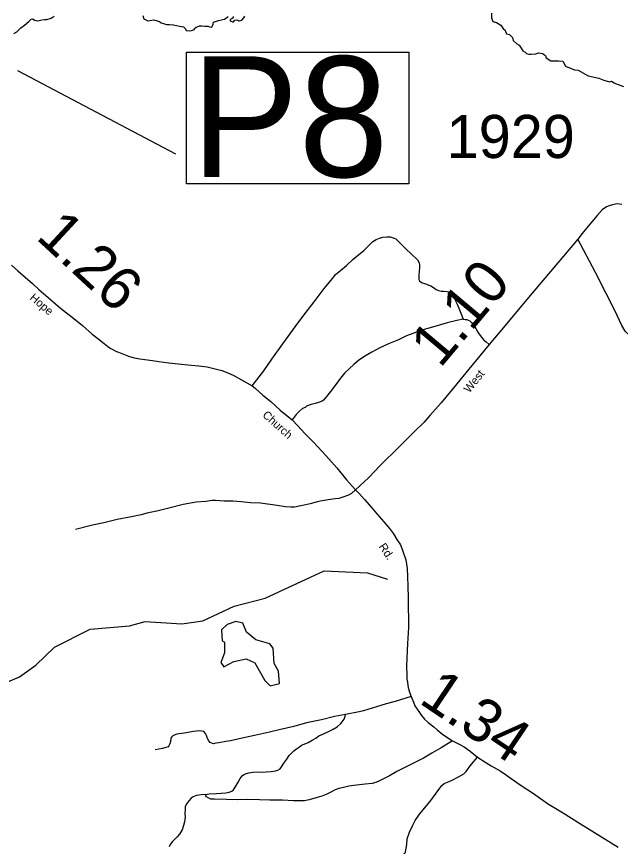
# Model space of a CAD drawing. Extents: x 2093524 to 2270757, y 289120 to 570408.
# Drawn here: x 2234860 to 2241865, y 437955 to 447590 of the extents above; entities that cross this region are included whole.
import ezdxf

# ---------------------------------------------------------------- set-up
doc = ezdxf.new("R2010")
doc.units = 0
for name, color, linetype in [('Exist Hydrographic Creek Single Shore', 7, 'Continuous'), ('Exist Hydrographic Misc Water Feature', 7, 'Continuous'), ('Exist Hydrographic Pond Under 1500 Sq Ft', 7, 'Continuous'), ('Exist Road Non-System Type 51', 7, 'Continuous'), ('Exist Road Secondary Mileage Hundredths English Label', 7, 'Continuous'), ('Exist Road Secondary Structure Pipe Number Label', 7, 'Continuous'), ('Exist Road Secondary Type 51 Attributed', 7, 'Continuous'), ('Exist Road Secondary Type 51 Label', 7, 'Continuous'), ('Exist Road Secondary Type 51 Number Label', 7, 'Continuous')]:
    doc.layers.add(name, color=color, linetype=linetype)

msp = doc.modelspace()

# ---------------------------------------------------------------- linework, layer by layer
at = {"layer": 'Exist Hydrographic Creek Single Shore'}
for points in [[(2234827.7, 447395.2), (2234862.7, 447415.1), (2234908.9, 447459), (2234950.4, 447491.6), (2235001.4, 447531.5), (2235018.9, 447551.4), (2235026.9, 447560.1), (2235046.8, 447564.1), (2235068.3, 447549.8), (2235105.7, 447541), (2235152, 447551.4), (2235184.6, 447555.4), (2235210.9, 447555.4), (2235258.7, 447571.3), (2235296.2, 447595.2)], [(2236324.1, 447602.4), (2236336.8, 447563.3), (2236380.6, 447541), (2236452.3, 447553.8), (2236516.1, 447532.3), (2236538.4, 447517.1), (2236564.7, 447510.7), (2236597.4, 447499.6), (2236632.4, 447497.2), (2236676.2, 447493.2), (2236678.6, 447493.2), (2236713.7, 447488.4), (2236748.8, 447479.7), (2236796.6, 447471.7), (2236818.9, 447449.4), (2236827.6, 447427.9), (2236869.1, 447423.1), (2236890.6, 447427.1), (2236921.7, 447439.8), (2236924.1, 447453.4), (2236941.6, 447466.1), (2236983, 447482.1), (2237006.9, 447482.1), (2237042, 447478.1), (2237077, 447478.1), (2237097, 447470.9), (2237125.7, 447469.3), (2237138.4, 447502), (2237144.8, 447525.9), (2237203.7, 447543.4), (2237271.5, 447560.9), (2237313.7, 447592)], [(2237370.3, 447590.4), (2237372.7, 447574.5), (2237355.9, 447564.1), (2237338.4, 447557), (2237336, 447541.8), (2237363.9, 447529.1), (2237376.6, 447530.7), (2237390.2, 447548.2), (2237405.3, 447552.2), (2237425.3, 447548.2), (2237436.4, 447541.8), (2237442.8, 447541.8), (2237473.1, 447548.2), (2237497.8, 447574.5), (2237508.1, 447593.6)], [(2240371.1, 447629.5), (2240371.1, 447576.9), (2240383.8, 447533.9), (2240426.8, 447521.1), (2240479.4, 447489.2), (2240509.7, 447446.2), (2240524, 447436.6), (2240544.8, 447388.8), (2240579.8, 447380.9), (2240614.9, 447345.8), (2240619.7, 447313.9), (2240664.3, 447275.7), (2240689.8, 447258.2), (2240712.1, 447223.1), (2240734.4, 447191.2), (2240759.9, 447178.5), (2240777.4, 447160.9), (2240804.5, 447153), (2240830, 447153), (2240882.6, 447159.4), (2240912.9, 447168.9), (2240962.3, 447160.9), (2240997.3, 447138.6), (2241005.3, 447113.1), (2241057.9, 447076.5), (2241148.7, 447076.5), (2241198.1, 447073.3), (2241228.4, 447015.9), (2241333.6, 446972.9), (2241373.4, 446968.1), (2241491.4, 446902.8), (2241614.1, 446875.7), (2241671.4, 446850.2), (2241736.8, 446832.7), (2241762.3, 446840.6), (2241794.2, 446823.1), (2241806.9, 446815.1), (2241899.3, 446780.1)]]:
    msp.add_lwpolyline(points, dxfattribs=at)
at = {"layer": 'Exist Hydrographic Misc Water Feature'}
msp.add_lwpolyline([(2233578.8, 439528), (2233802.9, 439681), (2233902.8, 439688.8), (2233943.8, 439707.6), (2234243.8, 439675.4), (2234477, 439746.2), (2234892, 439924.9), (2235082.9, 440058.8), (2235298, 440267.7), (2235712, 440479.2), (2236169.9, 440516), (2236353, 440568.1), (2236777.8, 440539.9), (2237019, 440574.4), (2237384, 440744.3), (2237742, 440838.9), (2238429.9, 441153.1), (2238929.9, 441130), (2239164, 441056.4)], dxfattribs=at)
at = {"layer": 'Exist Hydrographic Pond Under 1500 Sq Ft'}
msp.add_lwpolyline([(2237800, 439820.9), (2237907.9, 439848.3), (2237898, 439989.5), (2237848, 440079.1), (2237838, 440256.4), (2237795.9, 440306.4), (2237637, 440352.2), (2237527.9, 440443), (2237485.9, 440545.5), (2237402, 440566.9), (2237303, 440532.7), (2237237, 440468.5), (2237246, 440343.7), (2237271, 440326.7), (2237272, 440202.1), (2237231, 440091.4), (2237264.8, 440041.5), (2237380.9, 440101.5), (2237523, 440134.8), (2237622.9, 440086.8), (2237741, 439881.2), (2237800, 439820.9)], dxfattribs=at)
at = {"layer": 'Exist Road Non-System Type 51'}
for points in [[(2237592.7, 443303.6), (2237729.4, 443478.7), (2237822.2, 443611.3), (2237946.9, 443792.1), (2238091.1, 443987.3), (2238191.9, 444124.1), (2238312.4, 444279.1), (2238427.4, 444433.9), (2238528.1, 444552.6), (2238559.8, 444594.9), (2238617.5, 444643.3), (2238688.9, 444701.9), (2238766.4, 444774.5), (2238825.8, 444824.8), (2238887.5, 444875.4), (2238939, 444925.8), (2238994.5, 444978.2), (2239030.4, 445000.4), (2239070.4, 445016.7), (2239108.1, 445031), (2239154, 445033.4), (2239194, 445031.6), (2239228.2, 445020.1), (2239240.3, 445016.2), (2239258.2, 445008.3), (2239292.3, 444978.5), (2239330.6, 444941), (2239381.1, 444889.5), (2239437.4, 444835.8), (2239510.1, 444764.5), (2239528.5, 444732.7), (2239532.6, 444708.7), (2239534.6, 444678.8), (2239531, 444630.6), (2239525.6, 444590.7), (2239525.8, 444550.7), (2239527.8, 444536.6), (2239534.1, 444520.7), (2239558.3, 444502.8), (2239592.2, 444491.3), (2239616.4, 444485.3), (2239642.4, 444473.6), (2239666.4, 444463.9), (2239694.6, 444444), (2239728.9, 444422.3), (2239754.9, 444410.7), (2239786.9, 444402.8), (2239817.1, 444401.2), (2239855, 444397.5), (2239880.9, 444393.7), (2239899, 444381.9), (2239915.3, 444361.9), (2239935.5, 444336.2), (2239945.7, 444304.2), (2239972.1, 444250.5), (2239996.4, 444186.8), (2240023.1, 444126.9), (2240039.5, 444077)], [(2242373.6, 443674.2), (2242108.6, 443804.1), (2242014.1, 443855.2), (2241974.1, 443886.9), (2241937.7, 443918.4), (2241919.7, 443938.5), (2241881.3, 444002.2), (2241799.9, 444179.3), (2241698.2, 444374.5), (2241576.4, 444619.3), (2241371.3, 445005.5)], [(2240039.5, 444077), (2239965.4, 444062.4), (2239853.7, 444035.5), (2239778.1, 444011.1), (2239684.4, 443984.1), (2239588.7, 443955.5), (2239500.9, 443924.8), (2239385.2, 443881.8), (2239291.8, 443837.1), (2239174.1, 443790.3), (2239064.6, 443739.3), (2238982.9, 443692.7), (2238909.3, 443650.2), (2238831.9, 443601.6), (2238772.5, 443549), (2238720.7, 443504.8), (2238665.2, 443448.2), (2238617.8, 443391.7), (2238528.5, 443273.1), (2238457.5, 443182.7), (2238421.8, 443136.5), (2238395.9, 443120.3), (2238362.2, 443107.9), (2238322.3, 443097.5), (2238278.4, 443085.3), (2238224.6, 443066.7), (2238208.6, 443052.5), (2238174.9, 443038.5), (2238143.1, 443010.2), (2238101.4, 442971.7), (2238055.9, 442909.6)], [(2240039.5, 444077), (2240063.4, 444073.3), (2240083.4, 444071.5), (2240099.6, 444065.6), (2240117.5, 444057.7), (2240139.7, 444034), (2240155.9, 444010.1), (2240188.3, 443970.4), (2240210.6, 443924.4), (2240236.8, 443888.7), (2240263.3, 443850.8), (2240283.2, 443831.1), (2240291.3, 443825.3), (2240309.4, 443813.5), (2240343.6, 443783.6)], [(2238792, 442096), (2238744.5, 442051.7), (2238708.8, 442033.4), (2238654.9, 442012.8), (2238599.1, 441994.2), (2238555.1, 441989.9), (2238473.1, 441977.4), (2238383.3, 441962.8), (2238333.6, 441952.3), (2238263.7, 441933.7), (2238195.8, 441917), (2238139.8, 441906.6), (2238084.1, 441894.3), (2238042.2, 441895.8), (2237978, 441899.4), (2237884.1, 441914.7), (2237687.8, 441938.9), (2237571.9, 441946.2), (2237463.8, 441955.2), (2237367.9, 441962.4), (2237267.9, 441965.7), (2237166, 441972.6), (2237128, 441972.4), (2237054, 441961.8), (2236942.2, 441950.9), (2236792.5, 441923.7), (2236624.7, 441884.4), (2236487.3, 441849.1), (2236371.3, 441824.2), (2236305.6, 441803.9), (2236191.7, 441782.8), (2236026.1, 441749.4), (2235870.5, 441712.2), (2235740.8, 441685.3), (2235543.3, 441635.7)], [(2239435.5, 439694.1), (2239250, 439638.8), (2239146.2, 439612), (2239036.6, 439575.1), (2238882.8, 439529.7), (2238833.1, 439519.5), (2238677.3, 439486.2)], [(2238677.3, 439486.2), (2238549.6, 439463.2), (2238397.9, 439425.9), (2238224.4, 439388.7), (2238076.6, 439349.3), (2237905.3, 439308.1), (2237793.5, 439281.2), (2237619.9, 439243.6), (2237512.2, 439218.9), (2237342.5, 439181.6), (2237286.6, 439172.9), (2237204.6, 439158.4), (2237172.7, 439152.2), (2237145, 439145.9), (2237131, 439149.7), (2237122.9, 439153.8), (2237104.7, 439163.4), (2237088.7, 439181.4), (2237072.5, 439209.3), (2237062, 439243.3), (2237050, 439267.1), (2237031.8, 439288.8), (2237009.6, 439294.8), (2236979.8, 439296.4), (2236913.7, 439287.9), (2236804.1, 439271.1), (2236720.2, 439258.3), (2236686.3, 439248.2), (2236670.3, 439239.9), (2236660.6, 439228), (2236650.4, 439211.8), (2236644.8, 439173.9), (2236637, 439145.8), (2236625.4, 439121.8), (2236617.3, 439111.5), (2236591.5, 439103.4), (2236553.6, 439093), (2236467.7, 439078.4)], [(2237053.6, 438557.3), (2237093.8, 438565.7), (2237177.5, 438568.3), (2237285.6, 438579.2), (2237327.4, 438585.6), (2237357.4, 438595.8), (2237375.2, 438613.9), (2237404.9, 438656.2), (2237430.4, 438702.3), (2237453.9, 438744.5), (2237475.7, 438772.9), (2237491.8, 438787), (2237513.7, 438799), (2237553.3, 438811.4), (2237599.3, 438817.7), (2237655.4, 438820.1), (2237701.3, 438818.6), (2237755.2, 438821.1), (2237811.3, 438823.6), (2237863, 438831.7), (2237889, 438840.1), (2237918.9, 438856.2), (2237932.8, 438880.5), (2237960.2, 438920.7), (2237993.9, 438966.9), (2238023.6, 439008.9), (2238041.4, 439031.2), (2238075.2, 439063.3), (2238108.8, 439087.6), (2238142.7, 439112.2), (2238164.4, 439130.1), (2238214.3, 439148.5), (2238244.1, 439162.9), (2238287.9, 439187), (2238331.7, 439213.3), (2238345.7, 439223.6), (2238367.6, 439237.9), (2238411.4, 439260), (2238471.3, 439286.7), (2238493.1, 439298.7), (2238530.9, 439316.9), (2238580.7, 439345.5), (2238620.4, 439381.7), (2238636.2, 439401.8), (2238659.8, 439434.1), (2238671.7, 439468.3), (2238677.3, 439486.2)], [(2239915.2, 439180.4), (2239784.1, 439101.4), (2239676.5, 439036.6), (2239579, 438979.9), (2239479.6, 438929), (2239369.9, 438874.2), (2239270.5, 438823.3), (2239184.9, 438776.5), (2239069.6, 438715.8), (2239027.6, 438697.3), (2238983.7, 438685.1), (2238901.9, 438676.5), (2238802, 438667.7), (2238714.2, 438655), (2238636.4, 438636.2), (2238596.5, 438625.9), (2238556.5, 438611.6), (2238512.8, 438589.2), (2238459.1, 438560.7), (2238401.2, 438538.3), (2238345.5, 438522), (2238253.8, 438495.3), (2238199.8, 438484.9), (2238155.8, 438482.5), (2238071.8, 438483.9), (2237945.7, 438490.6), (2237795.8, 438491.3), (2237677.8, 438494.7), (2237533.9, 438499.5), (2237424, 438496.5), (2237294.2, 438501.3), (2237154.2, 438502.2), (2237112.2, 438504), (2237088.1, 438513.7), (2237061.9, 438531.6), (2237054, 438543.5), (2237053.6, 438557.3)], [(2239338.4, 437856.4), (2239360.1, 437872.4), (2239366.2, 437882.4), (2239370, 437892.5), (2239379.7, 437934.6), (2239385.5, 437978.8), (2239392.7, 438042.6), (2239418.1, 438118.8), (2239453.4, 438195.2), (2239485.1, 438255.2), (2239532.5, 438327.8), (2239597.7, 438404.2), (2239664.9, 438488.8), (2239728.3, 438573.1), (2239771.8, 438631.6), (2239793.7, 438663.7), (2239821.3, 438683.8), (2239859.1, 438702), (2239915, 438724.5), (2239986.6, 438761.2), (2240048.3, 438799.6), (2240074.1, 438826), (2240123.6, 438890.3), (2240206.6, 438990.9)], [(2237053.6, 438557.3), (2236999.7, 438553.1), (2236947.8, 438546.6), (2236926, 438538.5), (2236908.1, 438530.4), (2236884.1, 438514.1), (2236856.4, 438485.8), (2236834.7, 438451.8), (2236815, 438417.4), (2236813.4, 438385.6), (2236811.7, 438337.5), (2236813.9, 438295.4), (2236808.5, 438239.5), (2236796.8, 438199.3), (2236781.1, 438147.5), (2236749.6, 438097.3), (2236724, 438065), (2236695.9, 438040.7), (2236668.4, 438010.4), (2236652.4, 437994.3), (2236640.6, 437978.5), (2236630.8, 437950.1)]]:
    msp.add_lwpolyline(points, dxfattribs=at)
at = {"layer": 'Exist Road Secondary Structure Pipe Number Label'}
msp.add_line((2234868.3, 446964.1), (2236704.1, 445995.2), dxfattribs=at)
msp.add_lwpolyline([(2236832.7, 447178.8), (2239409.2, 447178.8), (2239409.2, 445649.6), (2236832.7, 445649.6)], close=True, dxfattribs=at)
at = {"layer": 'Exist Road Secondary Type 51 Attributed'}
for points in [[(2241879.8, 445409.3), (2241827.5, 445416.9), (2241771.9, 445406.5), (2241735.9, 445394.1), (2241704.2, 445381.9), (2241654.2, 445345.5), (2241594.9, 445281.1), (2241472.3, 445134.3), (2241422.8, 445071.7), (2241371.3, 445005.5), (2241203.1, 444810.1), (2240989, 444552.6), (2240737.7, 444254.6), (2240527.7, 444004.9), (2240343.6, 443783.6), (2240234.7, 443653), (2240108.3, 443495.8), (2239967.4, 443324.7), (2239785.3, 443107.3), (2239654.8, 442958.4), (2239583.3, 442877.8), (2239472.2, 442767.2), (2239293.8, 442589.7), (2239081.7, 442380.1), (2238941, 442233.1), (2238792, 442096)], [(2234800.7, 444704.1), (2234875.1, 444639), (2235042.4, 444490.3), (2235118.8, 444422.9), (2235251.9, 444306.1), (2235370.6, 444205), (2235523.3, 444084.5), (2235626, 444003.1), (2235734.8, 443902.2), (2235801.4, 443850.7), (2235873.7, 443795.5), (2235931.9, 443749.7), (2235954.2, 443736.1), (2236018.5, 443702.7), (2236040.3, 443694.7), (2236156.8, 443647.8), (2236222.9, 443626.2), (2236289, 443614.7), (2236434.9, 443596), (2236511.1, 443586.6), (2236625.2, 443569.6), (2236735.2, 443556.6), (2236883.2, 443543.8), (2236975.2, 443536.4), (2237071.4, 443523.3), (2237179.4, 443498.2), (2237239.7, 443480.6), (2237289.6, 443463.2), (2237374.1, 443425.7), (2237468.5, 443372.3), (2237592.7, 443303.6), (2237628.9, 443276), (2237715.6, 443196.5), (2237808.1, 443119.3), (2237919, 443020.3), (2238055.9, 442909.6), (2238120.5, 442844.1), (2238209.1, 442746.9), (2238300, 442651.6), (2238404.7, 442540.6), (2238483.3, 442455.1), (2238576, 442349.9), (2238687.1, 442212.9), (2238792, 442096)], [(2238792, 442096), (2238836.6, 442048.2), (2238897, 441982.7), (2238981.6, 441885.6), (2239038.3, 441817.9), (2239121.1, 441724.7), (2239187.7, 441645.3), (2239234.1, 441585.7), (2239272.4, 441518), (2239313.2, 441456.5), (2239339.6, 441384.8), (2239376.6, 441281.1), (2239391.3, 441181.1), (2239396, 441085.2), (2239399, 440975.3), (2239403.9, 440843.3), (2239403, 440731.5), (2239407.9, 440595.6), (2239406.8, 440495.6), (2239396.3, 440311.5), (2239391.1, 440231.6), (2239387.9, 440137.5), (2239382.3, 440053.7), (2239385.6, 439937.8), (2239387.7, 439897.8), (2239393.9, 439863.9), (2239402.4, 439798.1), (2239404.6, 439789.8), (2239416.8, 439746), (2239435.5, 439694.1), (2239464, 439628.6), (2239480.3, 439588.6), (2239534.8, 439509.1), (2239559, 439475.5), (2239593.3, 439433.5), (2239635.7, 439392), (2239700.1, 439344.4), (2239740.3, 439308.9), (2239804.9, 439255.4), (2239915.2, 439180.4), (2239987.6, 439144.9), (2240051.9, 439109.5), (2240122.1, 439062.2), (2240206.6, 438990.9), (2240305.1, 438929.6), (2240367.3, 438892.3), (2240469.8, 438831.2), (2240544.2, 438783.8), (2240689.1, 438676.9), (2240855.8, 438570.3), (2241020.8, 438453.9), (2241191.5, 438347.1), (2241402.5, 438218.9), (2241565.1, 438118.3), (2241840.4, 437944.5)]]:
    msp.add_lwpolyline(points, dxfattribs=at)

# ---------------------------------------------------------------- texts
at = {"layer": 'Exist Road Secondary Mileage Hundredths English Label'}
for s, rotation, p in [('1.26', 317.17055, (2235071.1, 445018.2)), ('1.10', 49.93547, (2239773.2, 443498.3)), ('1.34', 326.02858, (2239514, 439628.8))]:
    msp.add_text(s, height=500, rotation=rotation, dxfattribs=at).set_placement(p)
at = {"layer": 'Exist Road Secondary Structure Pipe Number Label'}
msp.add_text('P8', height=1400, dxfattribs=at).set_placement((2236882.8, 445728.7))
at = {"layer": 'Exist Road Secondary Type 51 Label'}
for s, rotation, p in [('Hope', 319.57474, (2235004.5, 444312.7)), ('West', 51.18581, (2240112.5, 443213.6)), ('Church', 318.24061, (2237704.6, 442952.7)), ('Rd.', 303.536, (2239057.7, 441437))]:
    msp.add_text(s, height=95, rotation=rotation, dxfattribs=at).set_placement(p)
at = {"layer": 'Exist Road Secondary Type 51 Number Label'}
msp.add_text('1929', height=500, dxfattribs=at).set_placement((2239848.7, 445948.4))

doc.saveas('drawing.dxf')
